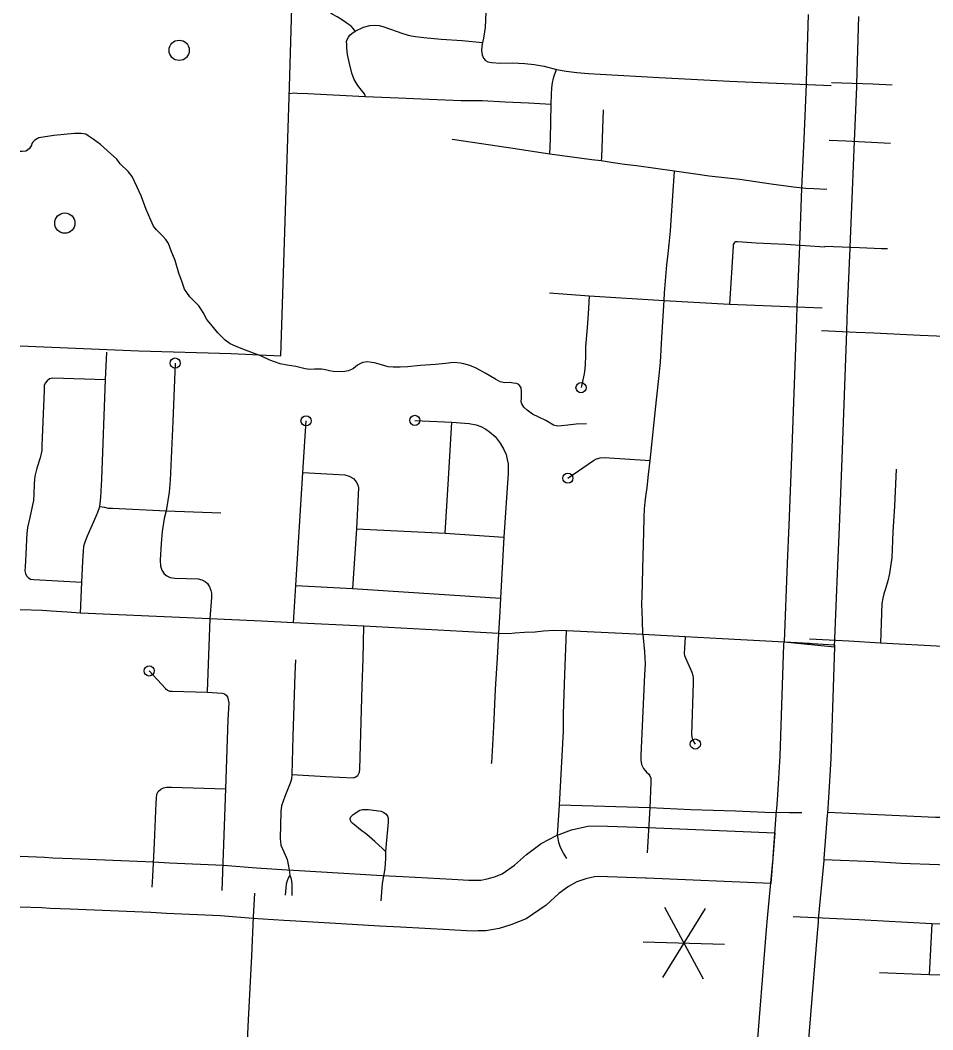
# Model space of a CAD drawing. Extents: x 653372 to 905732, y 627442 to 787275.
# Drawn here: x 654512 to 659009, y 748661 to 753633 of the extents above; entities that cross this region are included whole.
import ezdxf

# ---------------------------------------------------------------- set-up
doc = ezdxf.new("R2010")
doc.units = 0
for name, color, linetype in [('10', 7, 'Continuous'), ('15', 7, 'Continuous'), ('33', 7, 'Continuous'), ('35', 7, 'Continuous'), ('48', 7, 'Continuous'), ('56', 7, 'Continuous'), ('6', 7, 'Continuous')]:
    doc.layers.add(name, color=color, linetype=linetype)

msp = doc.modelspace()

# ---------------------------------------------------------------- linework, layer by layer
at = {"layer": '10'}
for points in [[(654511.7, 749516), (654630.9, 749510.7), (654672.7, 749508.2), (654767.8, 749504.4), (655168.6, 749488.5), (655246.9, 749483.8), (655513.3, 749471.1), (655675.8, 749459.2), (655827.9, 749449), (655859, 749446.7), (656107.1, 749432), (656295.6, 749421.3), (656397.8, 749416.8), (656640.3, 749403), (656722.8, 749397.9), (656746.5, 749397.2), (656755.9, 749398), (656781.7, 749398.2), (656812.6, 749404), (656848.8, 749414.8), (656887.1, 749429.5), (656947.7, 749471.2), (657007.1, 749524.8), (657079.2, 749579), (657154.1, 749618.6), (657227.9, 749645.2), (657308.1, 749663.9), (657358.5, 749665.9), (657597.9, 749657.7), (657605, 749657.6), (658230.9, 749630.3), (658210, 749381)], [(658210, 749381), (657598.6, 749407.7), (657592.6, 749407.7), (657359.1, 749415.7), (657341.7, 749415), (657299, 749405.1), (657255.4, 749389.4), (657213.6, 749367.3), (657166.2, 749331.6), (657102.9, 749274.6), (657004.4, 749206.8), (656929.7, 749178.1), (656871.5, 749160.6), (656805.8, 749148.5), (656767.1, 749148.1), (656752.7, 749146.9), (656711.5, 749148.2), (656625.6, 749153.4), (656385.2, 749167.1), (656283, 749171.6), (656092.6, 749182.4), (655842.5, 749197.3), (655810.4, 749199.6), (655658.2, 749209.8), (655498.2, 749221.6), (655233.5, 749234.1), (655156.2, 749238.8), (654757.8, 749254.6), (654660.2, 749258.5), (654617.8, 749261.1), (654511.7, 749265.8)]]:
    msp.add_lwpolyline(points, dxfattribs=at)
at = {"layer": '15'}
for points in [[(658395, 753660.3), (658384.7, 753331.1), (658384, 753317), (658373.9, 753047.3), (658362.5, 752805.2), (658352.6, 752525.2), (658352.4, 752520.4), (658339.4, 752221.8), (658336.1, 752109.4), (658312, 751482.3), (658298.8, 751146.4), (658290.4, 750958.4), (658275.6, 750571.3), (658524.6, 750546.4)], [(658524.6, 750546.4), (658540.2, 750947.9), (658548.6, 751135.9), (658561.8, 751472.6), (658585.9, 752100.9), (658589.2, 752212.6), (658602.2, 752509.7), (658602.4, 752515.5), (658612.3, 752795), (658623.7, 753036.8), (658633.7, 753305.5), (658634.5, 753320.3), (658644.9, 753652)], [(658169.5, 747613.4), (658152.7, 747706.2), (658140, 747800.1), (658132.1, 747889.1), (658128.3, 747937.1), (658119.2, 748084.5), (658118.7, 748143.4), (658119, 748192.6), (658120.7, 748257.2), (658126.9, 748352.9), (658129.9, 748422.5), (658137.6, 748514.7), (658190, 749155.5), (658194, 749210.5), (658195.5, 749228.3), (658221.9, 749505.7), (658221.9, 749513.2), (658239.4, 749740.3), (658240.2, 749748.2), (658245.2, 749818.9), (658256.3, 750008.7), (658274.8, 750558), (658275.6, 750571.3), (658525.2, 750556.5)], [(658525.2, 750556.5), (658524.6, 750546.4), (658506.1, 749997.2), (658494.7, 749802.8), (658489.4, 749727.3), (658488.5, 749718.6), (658471.9, 749504.1), (658471.9, 749494.5), (658444.5, 749206), (658443.3, 749191), (658439.3, 749136.2), (658386.7, 748494), (658379.4, 748406.7), (658376.5, 748339.5), (658370.5, 748245.9), (658369, 748188.6), (658368.7, 748143.7), (658369.1, 748093.2), (658377.7, 747954.6), (658381.2, 747910), (658388.5, 747827.9), (658399.7, 747745.2), (658414.9, 747661.3)]]:
    msp.add_lwpolyline(points, dxfattribs=at)
at = {"layer": '33'}
msp.add_line((655446, 750685), (655433.3, 750326.4), dxfattribs=at)
for points in [[(656162.2, 753579.1), (656153.6, 753589.9), (656142.8, 753602.9), (656127.9, 753614), (656105.6, 753629.3), (656074.3, 753649), (656048.9, 753662.9), (656036.6, 753673.4), (656024.8, 753687), (656013.3, 753707.6), (656002.6, 753740.8), (655997.7, 753760.2), (655997.6, 753774.9), (655999.5, 753788.5), (656006, 753802), (656019.2, 753818.8), (656062.7, 753869.9), (656078.7, 753895.2), (656085.1, 753906.2), (656089, 753917.8), (656090.6, 753929.7)], [(656814.6, 753863.6), (656802.3, 753597.3), (656795, 753544.9), (656789.1, 753523.3)], [(656211.3, 753256.2), (656211, 753262.8), (656207.7, 753270.5), (656193, 753289.2), (656176, 753311.5), (656157.1, 753340.9), (656145.4, 753372.7), (656134.2, 753419.6), (656125.4, 753464.4), (656120.8, 753496), (656120.8, 753513.2), (656120.2, 753527.4), (656123, 753537.9), (656129.5, 753549.4), (656136.3, 753558.8), (656146.7, 753567.9), (656162.2, 753579.1), (656202.8, 753599.2), (656235, 753607.3), (656257.3, 753608.7), (656280.6, 753607.5), (656299.1, 753602.4), (656341.2, 753586.9), (656392.3, 753568.7), (656423.9, 753559.6), (656440.5, 753555.6), (656459.7, 753552.5), (656500.7, 753548.2), (656586.1, 753540.1), (656690.1, 753532.9), (656789.1, 753523.3)], [(656789.1, 753523.3), (656786.3, 753505.3), (656785.7, 753484.3), (656788.5, 753461.8), (656795.1, 753446.8), (656805.2, 753435.3), (656815.6, 753428.7), (656834.4, 753425.3), (656877.8, 753421.9), (656936.6, 753422.3), (656966.8, 753422), (656999, 753420.4), (657043.7, 753414.1), (657093.2, 753406.3), (657154.2, 753390.2), (657201.8, 753382), (657254.9, 753375.5), (657311.6, 753371), (657369.6, 753367.2), (657661.2, 753351.4), (658007.8, 753332.6), (658508.8, 753311.2)], [(657122.1, 752973.9), (657125.2, 753048.9), (657128.8, 753217.4), (657130.3, 753267.4), (657131.3, 753300.3), (657134, 753324), (657139.8, 753348.1), (657143.2, 753359.7), (657154.2, 753390.2)], [(658509.6, 753325.7), (658713.4, 753319.6), (658809.1, 753314.8)], [(657128.8, 753217.4), (657016.1, 753223.7), (656901, 753228.7), (656787.8, 753235.6), (656768.1, 753236.2), (656738.2, 753235.6), (656684.8, 753236.7), (656487.1, 753244.2), (656375.4, 753249), (656211.3, 753256.2), (655928.7, 753270), (655877.1, 753272.6), (655860.9, 753273.1), (655838.4, 753270.6)], [(657383.7, 753191.1), (657376.6, 752956.3), (657375.1, 752939.7)], [(658487.4, 752800.1), (658422.3, 752801.9), (658382.9, 752804.1), (658322.8, 752810.9), (658212.4, 752825.9), (658057.9, 752848.8), (657907.5, 752864.4), (657850.5, 752872.7), (657735.6, 752889.6), (657548.3, 752915.2), (657488.8, 752922.8), (657433.3, 752930.6), (657375.1, 752939.7), (657329.4, 752944.8), (657122.1, 752973.9), (656918.4, 753003.8), (656641.2, 753046)], [(658498.8, 753042), (658580.1, 753039.1), (658800.5, 753027.4)], [(657580.4, 750608), (657578.4, 750678.3), (657575.7, 750756.7), (657576.3, 750797.1), (657577.6, 750863.9), (657580.9, 750993.9), (657584.4, 751110.7), (657586.6, 751183.2), (657588.5, 751226.1), (657591.4, 751258.8), (657594.1, 751287.2), (657600.5, 751331.1), (657607.5, 751396), (657615.3, 751465.5), (657647.6, 751763.9), (657660.6, 751882.8), (657666.4, 751948.9), (657673.8, 752070.7), (657684.3, 752252.8), (657686.1, 752291), (657692.3, 752348.8), (657698.4, 752427.6), (657704.5, 752482.9), (657710.3, 752529.5), (657716.7, 752596.2), (657720.2, 752647.2), (657735.6, 752889.6)], [(658477.3, 752515), (658282.3, 752527.7), (658137.6, 752535.7), (658047, 752540.9), (658035.4, 752541.8), (658031, 752538.3), (658025.2, 752529.2), (658024.3, 752520), (658006.5, 752234.2)], [(658477.5, 752520.4), (658646.8, 752514), (658756.5, 752509.4), (658784.9, 752508.3)], [(657119.9, 752289.7), (657316.1, 752275.8), (657684.3, 752252.8), (658006.5, 752234.2), (658464.3, 752217.2)], [(657316.1, 752275.8), (657312, 752213.7), (657305.8, 752118.3), (657298.1, 752026.2), (657296.7, 751980.6), (657295.4, 751937.9), (657294.2, 751916.5), (657290.1, 751891.6), (657275.3, 751823.4)], [(658461, 752105.2), (658630.8, 752096.9), (658719, 752093), (658946, 752082.2), (659187.6, 752071.7), (659363.4, 752065.7), (659718.3, 752051.8), (659781.9, 752049.9), (659800.2, 752050.5)], [(654808.4, 750712.6), (654815.6, 750866.3), (654819.9, 750968.7), (654823.3, 751016.1), (654826, 751043.6), (654831, 751059.4), (654844.2, 751093.9), (654868.3, 751148.9), (654886.2, 751190.7), (654894.5, 751211), (654904.2, 751238.7), (654906.5, 751252.8), (654909.5, 751284.2), (654913.5, 751373.2), (654931.9, 751862), (654937.9, 751998.8)], [(655275.8, 751944.6), (655264.6, 751656.5), (655250.1, 751367.9), (655245.2, 751308.2), (655239.5, 751268), (655230.9, 751217.4), (655220.8, 751179.4), (655211.1, 751114.3), (655206.2, 751055.7), (655201.1, 750974.4), (655202.8, 750944.3), (655209.9, 750924.8), (655221.6, 750907.1), (655234.7, 750896.5), (655251.1, 750888.3), (655274.1, 750885.1), (655388.7, 750882.3), (655406.5, 750876.6), (655423.6, 750868.4), (655434.8, 750858.4), (655445.2, 750842.8), (655451.7, 750824.7), (655453.9, 750811.5), (655453.9, 750790.6), (655446, 750685)], [(654931.9, 751862), (654673.2, 751869.6), (654655.8, 751866.2), (654643.9, 751857), (654635.3, 751846.3), (654630.4, 751834.3), (654629.1, 751810), (654619, 751538.8), (654617.6, 751513.2), (654609.5, 751478.2), (654594.5, 751426.7), (654584.3, 751387.3), (654580.7, 751350.8), (654578.4, 751297), (654576.9, 751267), (654570.9, 751238.3), (654559, 751183.8), (654547.2, 751134.1), (654543.8, 751105.4), (654542.9, 751076.5), (654541.8, 751036.8), (654535.7, 750940.4), (654534.4, 750921.2), (654537.3, 750908.3), (654542.7, 750897.3), (654551.4, 750888.7), (654562.7, 750880.6), (654578.7, 750878.2), (654815.6, 750866.3)], [(655857.7, 750665.4), (655870.8, 750849.9), (655904.5, 751406.4), (655920.3, 751659.8)], [(656456, 751662.4), (656638.7, 751652.8), (656723.7, 751646.8), (656758.2, 751640.1), (656781.3, 751631.8), (656805.5, 751619.7), (656825.1, 751605.9), (656852.1, 751583), (656877.7, 751550.6), (656895.6, 751518.5), (656906.3, 751494.9), (656911.9, 751470.1), (656915.6, 751448.5), (656915.7, 751430.2), (656916.7, 751401.8), (656894.9, 751087.5), (656878.7, 750786.2), (656874.9, 750721.6), (656869.1, 750613.3)], [(656606.3, 751106.9), (656621.5, 751374), (656638.7, 751652.8)], [(657210.8, 751377.6), (657336.8, 751465.5), (657351.5, 751472.9), (657370, 751477.3), (657391.2, 751479.5), (657615.3, 751465.5)], [(655904.5, 751406.4), (656111.7, 751393.4), (656133, 751388.3), (656153.5, 751375.7), (656167.5, 751359.5), (656175.9, 751344.7), (656178, 751330.8), (656168.8, 751128.9), (656149.5, 750834.4)], [(658827.6, 751422.7), (658819.8, 751239), (658811.1, 751113.7), (658806.7, 750985.6), (658800.9, 750942.8), (658795.4, 750907.9), (658787.7, 750872.5), (658775.9, 750832.7), (658766.8, 750808.8), (658762.2, 750786.1), (658758.1, 750760.6), (658751.8, 750566.8)], [(654904.2, 751238.7), (654927.1, 751234.2), (654945, 751230.5), (654966.7, 751229.2), (655230.9, 751217.4), (655500.2, 751207.4)], [(656168.8, 751128.9), (656606.3, 751106.9), (656894.9, 751087.5)], [(655870.8, 750849.9), (656149.5, 750834.4), (656878.7, 750786.2)], [(658400.4, 750563.9), (657971.3, 750585.8), (657788.5, 750595.8), (657580.4, 750608), (657204.6, 750625.9), (657141.2, 750627), (657090.5, 750624.9), (657048.7, 750619.9), (656997.1, 750616.9), (656949.9, 750613.8), (656921.8, 750611.9), (656869.1, 750613.3), (656691.4, 750622.5), (656204.5, 750648.9), (655857.7, 750665.4), (655700.4, 750672.9), (655446, 750685), (654808.4, 750712.6), (654743.8, 750717.1), (654665.1, 750722.7), (654622, 750725.3), (654511.7, 750730.1)], [(655850.5, 749918), (656017.6, 749909.1), (656153.2, 749902.6), (656162.7, 749905.7), (656175, 749914.2), (656183.6, 749930.5), (656185.2, 749944.2), (656197.4, 750352.6), (656201, 750487.5), (656204.5, 750648.9)], [(656869.1, 750613.3), (656861.8, 750491.4), (656852.7, 750337.8), (656844.4, 750152.5), (656833.7, 749975.1), (656833.3, 749970.6)], [(657204.8, 749504), (657189.4, 749530.2), (657174.1, 749558.6), (657166, 749583.1), (657162.2, 749603.9), (657159.7, 749620), (657170, 749767.5), (657188.3, 750131), (657189.4, 750216.9), (657196, 750411.4), (657204.6, 750625.9)], [(657580.4, 750608), (657587.4, 750523.2), (657590.7, 750462.8), (657587.7, 750409.2), (657569.9, 750013.2), (657570.6, 749988.2), (657573.7, 749967.5), (657583.4, 749947.3), (657598.3, 749930), (657609, 749920.8), (657614.7, 749912.6), (657618.7, 749900.7), (657619.5, 749878.6), (657614.1, 749753.4), (657601.8, 749532.6)], [(657788.5, 750595.8), (657785, 750541.3), (657783.4, 750513.8), (657785.4, 750504.8), (657794.4, 750482.1), (657820.9, 750422.4), (657826.4, 750405.1), (657827.5, 750393.1), (657827.5, 750370), (657819.1, 750114.4), (657823, 750095.7), (657830.7, 750077.6), (657838.6, 750068.4)], [(658400.9, 750586.8), (658595.6, 750576.5), (658751.8, 750566.8), (659057.7, 750550.3), (659345.2, 750540.6), (659765.8, 750517.9)], [(655868, 750483.2), (655865.8, 750412.7), (655854.8, 750106.2), (655850.5, 749918), (655848.1, 749895.7), (655841.6, 749875.5), (655816.1, 749810.2), (655800.2, 749764.5), (655796.7, 749736.6), (655792.7, 749602.8), (655796.2, 749571), (655810.6, 749538), (655827.6, 749499.5), (655833.9, 749467.6), (655839.3, 749437), (655839.7, 749421.6)], [(655147.6, 750428.4), (655227.1, 750341.4), (655236.9, 750334.2), (655248.2, 750329.5), (655261.4, 750328.4), (655432.9, 750324.5), (655507.2, 750319.2), (655517.8, 750316.3), (655527.1, 750309.1), (655532.5, 750300.1), (655537.1, 750286.7), (655539.8, 750270.8), (655535.4, 750188.3), (655523.3, 749848.4), (655505.7, 749346.4)], [(655162.4, 749363.6), (655165.2, 749415.9), (655174, 749581.7), (655178.1, 749700.2), (655181.8, 749778.5), (655185.6, 749821.3), (655191.6, 749834.4), (655205.3, 749846.6), (655218.1, 749852.5), (655233.9, 749856.4), (655257.3, 749855.7), (655523.3, 749848.4)], [(658364, 749729.4), (658303, 749729), (658180.4, 749732), (658036.5, 749738.5), (657816.2, 749743.7), (657614.1, 749753.4), (657170, 749767.5)], [(661486.8, 749616.5), (661311.5, 749621), (661125.9, 749630.2), (660382.5, 749653.8), (659726.9, 749677.9), (659055.3, 749706.4), (659021.8, 749707.4), (658489.6, 749732)], [(656311.5, 749539.5), (656311.7, 749505.3), (656307.8, 749456.1), (656295, 749382.3), (656289.3, 749296.5)], [(658471.5, 749499), (658720.4, 749490.2), (658852.2, 749482.3), (659038.1, 749475.1), (659378.9, 749462.1), (659713, 749447.6), (660251.3, 749424.7), (660381, 749421.4), (660615.2, 749413.3), (661358.3, 749391.1)], [(655819.1, 749324.3), (655821.6, 749360.9), (655824, 749380.3), (655828.5, 749396.4), (655833.9, 749409.8), (655839.7, 749421.6), (655844.8, 749409.5), (655848.8, 749393.5), (655851.1, 749378.1), (655850.7, 749322)], [(655667, 749334.5), (655660.5, 749216.8), (655651.5, 749024.3), (655635.8, 748710.6), (655622.3, 748431.2), (655609.9, 748162.9), (655597.6, 747945.6), (655595.6, 747909.7), (655591.5, 747863.6), (655588.7, 747829.5), (655586.1, 747774.3), (655580.6, 747618.8), (655568.9, 747350.2), (655565.9, 747248.5), (655560.4, 747157), (655560, 747112.5), (655559.5, 747080.2), (655561.4, 747055.4), (655564.2, 747029.6)], [(661652.8, 749064.5), (661299.4, 749076.8), (660946.7, 749090.3), (660784.7, 749100.9), (660604.2, 749111.9), (660242.6, 749130.5), (660033.4, 749134.9), (659701.9, 749152.5), (659309.8, 749173.6), (659004.8, 749182.7), (658643.9, 749202.8), (658320, 749217.2)], [(659004.8, 749182.7), (658990.7, 748932.1)], [(659204.1, 748929.6), (658990.7, 748932.1), (658746.1, 748942.1)]]:
    msp.add_lwpolyline(points, dxfattribs=at)
msp.add_lwpolyline([(656311.5, 749539.5), (656296.4, 749553.7), (656258.8, 749587.9), (656220.6, 749623.3), (656188.2, 749646.1), (656160.8, 749668.8), (656143.8, 749682.4), (656139.1, 749691.2), (656138.1, 749700.6), (656141.5, 749710.5), (656153.1, 749721.4), (656185.5, 749742.8), (656198.1, 749745.6), (656228.6, 749745.9), (656290.7, 749737.2), (656303.6, 749731.8), (656315.2, 749722.7), (656321.7, 749713.8), (656325.2, 749703.1), (656325.8, 749684.4), (656315.1, 749576.2)], close=True, dxfattribs=at)
for centre in [(655275.8, 751944.6), (657275.3, 751823.4), (655920.3, 751659.8), (656456, 751662.4), (657210.8, 751377.6), (655147.6, 750428.4), (657838.6, 750068.4)]:
    msp.add_circle(centre, 25, dxfattribs=at)
at = {"layer": '35'}
for points in [[(654780, 753075), (654677.1, 753065), (654603.7, 753053.1), (654584.1, 753042.3), (654574.4, 753032.6), (654569.5, 753026), (654567.2, 753018.2), (654562.8, 753009.5), (654556.8, 753000.8), (654547.1, 752992.7), (654539.2, 752987.8), (654521.4, 752986.7), (654511.7, 752986.3)], [(656054.6, 751902.2), (656035.4, 751907), (656016.8, 751911.7), (655996, 751913.9), (655961.5, 751913.9), (655939.1, 751913), (655916.8, 751916.8), (655870.6, 751927.1), (655827.5, 751934.1), (655792.3, 751941.4), (655764.4, 751950.6), (655741.2, 751959.1), (655697.5, 751980.5), (655670.1, 751990.8), (655649, 751998.7), (655608.2, 752012.5), (655573.1, 752027.1), (655546.9, 752038.8), (655521.9, 752057.3), (655485.4, 752093.9), (655457.2, 752127.6), (655432, 752159.2), (655413.8, 752194.2), (655405.8, 752207.4), (655391.8, 752225.6), (655348, 752270.9), (655332.4, 752291.7), (655321.4, 752308.2), (655309.5, 752343.6), (655294.1, 752386.8), (655275.6, 752450), (655255.6, 752497.1), (655243.1, 752532.9), (655229.1, 752553.2), (655213.5, 752571.4), (655183.6, 752600.7), (655168.5, 752619.4), (655156.3, 752647.5), (655131.8, 752700.4), (655107.2, 752767.9), (655087.2, 752813.9), (655063.2, 752863.2), (655043.5, 752887.3), (655004.5, 752925), (654988.5, 752948.4), (654956, 752977.3), (654907.2, 753020.5), (654871.5, 753047.7), (654846.4, 753064.1), (654835.1, 753071.2), (654812.8, 753074.5), (654780, 753075)], [(657302.2, 751645.6), (657252.1, 751643), (657210.2, 751639), (657178.8, 751634.7), (657159.5, 751634.3), (657140.3, 751639), (657101.9, 751661.6), (657066.9, 751678.8), (657036.5, 751692.8), (657009.5, 751711.8), (656994.3, 751726.9), (656983.8, 751743.9), (656981, 751753.9), (656982.6, 751774.2), (656982.5, 751804.5), (656980.4, 751822.3), (656974.4, 751831.9), (656969.4, 751838.3), (656958.1, 751844.4), (656940.9, 751844.9), (656924, 751848.5), (656899.5, 751847.7), (656877.7, 751852.5), (656854.6, 751864.7), (656805.9, 751892.7), (656758.2, 751919.2), (656726.7, 751932.2), (656697.3, 751941.4), (656680.9, 751944.5), (656647, 751946.6), (656608.3, 751942), (656558, 751937.2), (656483.8, 751932.7), (656421, 751925.7), (656384.4, 751924.2), (656350.2, 751923.6), (656324.7, 751926), (656308.7, 751930.1), (656264.2, 751944.5), (656245, 751947.7), (656223.7, 751950.4), (656200.7, 751947.9), (656188, 751943.1), (656173.1, 751933.6), (656153.8, 751917.5), (656143.8, 751912.1), (656128.5, 751906.8), (656111.7, 751903.1), (656081.7, 751901.9), (656054.6, 751902.2)]]:
    msp.add_lwpolyline(points, dxfattribs=at)
at = {"layer": '48'}
for p, q in [((657886.9, 749258.6), (657676.6, 748918.4)), ((657687, 749264.6), (657876.5, 748912.4)), ((657581.8, 749094.5), (657981.6, 749082.5))]:
    msp.add_line(p, q, dxfattribs=at)
at = {"layer": '56'}
for centre in [(655295.1, 753484.7), (654731.7, 752633.7)]:
    msp.add_circle(centre, 50, dxfattribs=at)
at = {"layer": '6'}
msp.add_lwpolyline([(654511.7, 752029.1), (655096.9, 752004.1), (655552.1, 751992.4), (655796.7, 751980), (655839.5, 753304.8), (655879.6, 754698.6)], dxfattribs=at)

doc.saveas('drawing.dxf')
